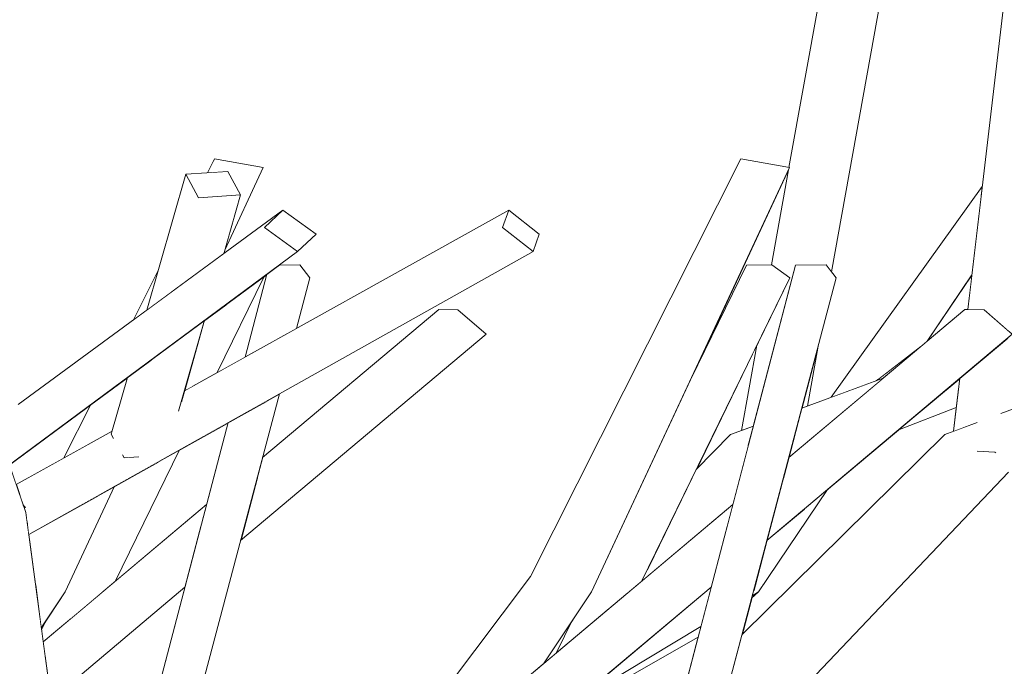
# Model space of a CAD drawing. Extents: x -289599 to -184549, y 66678 to 295474.
# Tile 489 of 656: x -250560 to -250473, y 71855 to 71912. Entities that reach past the tile are written whole.
import ezdxf

# ---------------------------------------------------------------- set-up
doc = ezdxf.new("R2010")
doc.units = 0
doc.header["$MEASUREMENT"] = 0
doc.linetypes.add('Wipeout_Contour', pattern=[1000, 0, -1000])
doc.layers.add('arch drzewa', color=8, linetype='Continuous')
doc.layers.add('Model drzwi', color=8, linetype='Continuous')
doc.layers.add('arch drzewa_Nr_Pióra__4', color=8, linetype='Continuous', lineweight=9)

msp = doc.modelspace()

# ---------------------------------------------------------------- wipeouts: each hides what was drawn before it
at = {"color": 254, "linetype": 'Wipeout_Contour', "lineweight": 0, "ltscale": 1022429.337493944}
msp.add_wipeout([(-250541.332, 71898.348), (-250545.032, 71898.092), (-250543.912, 71896.03), (-250540.211, 71896.287)], dxfattribs=at).dxf.layer = 'arch drzewa'
at = {"color": 254, "linetype": 'Wipeout_Contour', "lineweight": 0, "ltscale": 1022241.230952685}
msp.add_wipeout([(-250492.042, 71898.494), (-250500.639, 71880.084), (-250495.728, 71890.098), (-250493.549, 71890.126)], dxfattribs=at).dxf.layer = 'Model drzwi'
at = {"color": 254, "linetype": 'Wipeout_Contour', "lineweight": 0, "ltscale": 1278004.490269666}
msp.add_wipeout([(-250542.259, 71880.659), (-250539.809, 71882.023), (-250537.905, 71889.298), (-250538.261, 71889.034), (-250538.187, 71888.981)], dxfattribs=at).dxf.layer = 'Model drzwi'
at = {"color": 254, "linetype": 'Wipeout_Contour', "lineweight": 0, "ltscale": 1277709.738636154}
msp.add_wipeout([(-250476.657, 71888.162), (-250479.839, 71883.431), (-250476.538, 71886.207), (-250476.281, 71886.201), (-250475.931, 71889.179)], dxfattribs=at).dxf.layer = 'Model drzwi'
at = {"color": 254, "linetype": 'Wipeout_Contour', "lineweight": 0, "ltscale": 1789302.258807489}
msp.add_wipeout([(-250559.357, 71873.42), (-250560.54, 71872.545), (-250559.944, 71870.808), (-250555.742, 71873.149), (-250553.376, 71877.847), (-250559.28, 71873.477), (-250559.274, 71873.426)], dxfattribs=at).dxf.layer = 'Model drzwi'
at = {"color": 254, "linetype": 'Wipeout_Contour', "lineweight": 0, "ltscale": 1022406.808292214}
msp.add_wipeout([(-250545.583, 71873.865), (-250551.24, 71862.299), (-250543.203, 71869.055), (-250541.319, 71876.255)], dxfattribs=at).dxf.layer = 'Model drzwi'
at = {"color": 254, "linetype": 'Wipeout_Contour', "lineweight": 0, "ltscale": 1789193.039670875}
msp.add_wipeout([(-250556.769, 71850.998), (-250555.091, 71838.518), (-250550.314, 71829.413), (-250544.555, 71834.589), (-250549.561, 71844.764), (-250545.107, 71861.781), (-250555.955, 71852.662)], dxfattribs=at).dxf.layer = 'Model drzwi'
at = {"color": 254, "linetype": 'Wipeout_Contour', "lineweight": 0, "ltscale": 766828.014082}
msp.add_wipeout([(-250557.741, 71858.223), (-250557.715, 71858.029), (-250557.285, 71858.905)], dxfattribs=at).dxf.layer = 'Model drzwi'
at = {"color": 254, "linetype": 'Wipeout_Contour', "lineweight": 0, "ltscale": 1533347.973453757}
msp.add_wipeout([(-250510.224, 71851.578), (-250512.857, 71846.195), (-250509.112, 71839.057), (-250504.354, 71849.532), (-250501.25, 71852.593), (-250499.994, 71857.393)], dxfattribs=at).dxf.layer = 'Model drzwi'

# ---------------------------------------------------------------- next in the draw order: wipeouts: each hides what was drawn before it
at = {"color": 254, "linetype": 'Wipeout_Contour', "lineweight": 0, "ltscale": 1789311.969255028}
msp.add_wipeout([(-250577.117, 71860.988), (-250576.939, 71860.407), (-250535.216, 71891.288), (-250538.122, 71893.405), (-250561.241, 71874.186), (-250561.837, 71873.257), (-250562.403, 71873.22)], dxfattribs=at).dxf.layer = 'arch drzewa'
at = {"color": 254, "linetype": 'Wipeout_Contour', "lineweight": 0, "ltscale": 766625.347203}
msp.add_wipeout([(-250476.656, 71888.162), (-250475.931, 71889.179), (-250475.923, 71889.252)], dxfattribs=at).dxf.layer = 'arch drzewa'
at = {"color": 254, "linetype": 'Wipeout_Contour', "lineweight": 0, "ltscale": 1022230.626261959}
msp.add_wipeout([(-250500.167, 71872.135), (-250497.143, 71875.214), (-250496.168, 71875.574), (-250494.82, 71883.065)], dxfattribs=at).dxf.layer = 'Model drzwi'

# ---------------------------------------------------------------- next in the draw order: wipeouts: each hides what was drawn before it
at = {"color": 254, "linetype": 'Wipeout_Contour', "lineweight": 0, "ltscale": 766837.242009}
msp.add_wipeout([(-250561.241, 71874.186), (-250538.122, 71893.405), (-250560.593, 71876.624)], dxfattribs=at).dxf.layer = 'arch drzewa'
at = {"color": 254, "linetype": 'Wipeout_Contour', "lineweight": 0, "ltscale": 766847.734413}
msp.add_wipeout([(-250559.28, 71873.477), (-250559.357, 71873.42), (-250559.274, 71873.426)], dxfattribs=at).dxf.layer = 'arch drzewa'
at = {"color": 254, "linetype": 'Wipeout_Contour', "lineweight": 0, "ltscale": 1533694.727405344}
msp.add_wipeout([(-250565.71, 71866.66), (-250566.256, 71866.765), (-250557.799, 71820.83), (-250563.892, 71868.841), (-250564.637, 71868.349), (-250564.568, 71867.782)], dxfattribs=at).dxf.layer = 'arch drzewa'
at = {"color": 254, "linetype": 'Wipeout_Contour', "lineweight": 0, "ltscale": 2555307.952757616}
msp.add_wipeout([(-250496.054, 71847.345), (-250497.787, 71843.53), (-250494.807, 71837.724), (-250488.689, 71843.223), (-250479.005, 71848.561), (-250471.117, 71854.609), (-250450.881, 71875.214), (-250449.907, 71875.574), (-250448.902, 71881.158), (-250472.717, 71871.893)], dxfattribs=at).dxf.layer = 'Model drzwi'

# ---------------------------------------------------------------- next in the draw order: wipeouts: each hides what was drawn before it
at = {"color": 254, "linetype": 'Wipeout_Contour', "lineweight": 0, "ltscale": 1278054.987278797}
msp.add_wipeout([(-250559.742, 71877.274), (-250560.593, 71876.624), (-250538.122, 71893.405), (-250536.49, 71894.93), (-250559.738, 71877.435)], dxfattribs=at).dxf.layer = 'arch drzewa'
at = {"color": 254, "linetype": 'Wipeout_Contour', "lineweight": 0, "ltscale": 1022440.186509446}
msp.add_wipeout([(-250566.297, 71866.772), (-250561.853, 71820.521), (-250557.799, 71820.83), (-250566.256, 71866.765)], dxfattribs=at).dxf.layer = 'arch drzewa'
at = {"color": 254, "linetype": 'Wipeout_Contour', "lineweight": 0, "ltscale": 2044361.275322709}
msp.add_wipeout([(-250496.131, 71857.641), (-250478.31, 71875.214), (-250477.538, 71875.502), (-250477.294, 71877.575), (-250482.421, 71875.587), (-250488.628, 71870.37), (-250494.683, 71861.37), (-250495.289, 71860.829)], dxfattribs=at).dxf.layer = 'Model drzwi'

# ---------------------------------------------------------------- next in the draw order: wipeouts: each hides what was drawn before it
at = {"color": 254, "linetype": 'Wipeout_Contour', "lineweight": 0, "ltscale": 766835.276533}
msp.add_wipeout([(-250559.763, 71877.847), (-250559.738, 71877.435), (-250536.49, 71894.93)], dxfattribs=at).dxf.layer = 'arch drzewa'
at = {"color": 254, "linetype": 'Wipeout_Contour', "lineweight": 0, "ltscale": 1022237.334209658}
msp.add_wipeout([(-250506.23, 71861.248), (-250504.979, 71862.299), (-250491.926, 71888.981), (-250493.515, 71890.126)], dxfattribs=at).dxf.layer = 'arch drzewa'
at = {"color": 254, "linetype": 'Wipeout_Contour', "lineweight": 0, "ltscale": 1533678.828133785}
msp.add_wipeout([(-250563.083, 71868.76), (-250563.892, 71868.841), (-250552.733, 71820.978), (-250559.104, 71868.361), (-250562.689, 71868.72), (-250562.968, 71868.702)], dxfattribs=at).dxf.layer = 'arch drzewa'
at = {"color": 254, "linetype": 'Wipeout_Contour', "lineweight": 0, "ltscale": 3066099.083994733}
msp.add_wipeout([(-250481.601, 71812.296), (-250478.043, 71805.61), (-250458.092, 71849.532), (-250432.049, 71875.214), (-250431.276, 71875.502), (-250431.033, 71877.575), (-250439.347, 71874.351), (-250440.05, 71873.812), (-250448.421, 71861.37), (-250451.378, 71858.731), (-250464.184, 71851.452), (-250467.901, 71847.345)], dxfattribs=at).dxf.layer = 'Model drzwi'

# ---------------------------------------------------------------- next in the draw order: wipeouts: each hides what was drawn before it
at = {"color": 254, "linetype": 'Wipeout_Contour', "lineweight": 0, "ltscale": 1022398.532728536}
msp.add_wipeout([(-250535.216, 71891.288), (-250533.584, 71892.813), (-250536.49, 71894.93), (-250538.122, 71893.405)], dxfattribs=at).dxf.layer = 'arch drzewa'
at = {"color": 254, "linetype": 'Wipeout_Contour', "lineweight": 0, "ltscale": 766682.230287}
msp.add_wipeout([(-250507.846, 71859.889), (-250506.23, 71861.248), (-250493.515, 71890.126)], dxfattribs=at).dxf.layer = 'arch drzewa'
at = {"color": 254, "linetype": 'Wipeout_Contour', "lineweight": 0, "ltscale": 1278009.934809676}
msp.add_wipeout([(-250541.222, 71886.843), (-250544.493, 71879.414), (-250542.259, 71880.659), (-250538.187, 71888.981), (-250538.261, 71889.034)], dxfattribs=at).dxf.layer = 'arch drzewa'
at = {"color": 254, "linetype": 'Wipeout_Contour', "lineweight": 0, "ltscale": 766563.14434}
msp.add_wipeout([(-250450.881, 71875.214), (-250476.102, 71849.532), (-250467.901, 71847.345)], dxfattribs=at).dxf.layer = 'arch drzewa'
at = {"color": 254, "linetype": 'Wipeout_Contour', "lineweight": 0, "ltscale": 766809.994895}
msp.add_wipeout([(-250563.892, 71868.841), (-250557.799, 71820.83), (-250552.733, 71820.978)], dxfattribs=at).dxf.layer = 'arch drzewa'

# ---------------------------------------------------------------- next in the draw order: wipeouts: each hides what was drawn before it
at = {"color": 254, "linetype": 'Wipeout_Contour', "lineweight": 0, "ltscale": 1022245.098234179}
msp.add_wipeout([(-250508.93, 71858.978), (-250507.846, 71859.889), (-250493.515, 71890.126), (-250495.728, 71890.098)], dxfattribs=at).dxf.layer = 'arch drzewa'
at = {"color": 254, "linetype": 'Wipeout_Contour', "lineweight": 0, "ltscale": 1022413.360184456}
msp.add_wipeout([(-250541.392, 71886.717), (-250544.983, 71879.141), (-250544.493, 71879.414), (-250541.222, 71886.843)], dxfattribs=at).dxf.layer = 'arch drzewa'
at = {"color": 254, "linetype": 'Wipeout_Contour', "lineweight": 0, "ltscale": 1022417.388037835}
msp.add_wipeout([(-250547.38, 71872.857), (-250552.491, 71861.248), (-250551.24, 71862.299), (-250545.583, 71873.864)], dxfattribs=at).dxf.layer = 'arch drzewa'
at = {"color": 254, "linetype": 'Wipeout_Contour', "lineweight": 0, "ltscale": 766847.923096}
msp.add_wipeout([(-250561.222, 71872.04), (-250559.104, 71868.361), (-250560.54, 71872.545)], dxfattribs=at).dxf.layer = 'arch drzewa'

# ---------------------------------------------------------------- next in the draw order: wipeouts: each hides what was drawn before it
at = {"color": 254, "linetype": 'Wipeout_Contour', "lineweight": 0, "ltscale": 1533380.919760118}
msp.add_wipeout([(-250512.431, 71856.035), (-250508.93, 71858.978), (-250495.728, 71890.098), (-250500.639, 71880.083), (-250509.377, 71861.37), (-250511.024, 71858.905)], dxfattribs=at).dxf.layer = 'arch drzewa'
at = {"color": 254, "linetype": 'Wipeout_Contour', "lineweight": 0, "ltscale": 1022414.822630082}
msp.add_wipeout([(-250545.151, 71879.048), (-250544.983, 71879.141), (-250541.392, 71886.717), (-250543.374, 71885.25)], dxfattribs=at).dxf.layer = 'arch drzewa'
at = {"color": 254, "linetype": 'Wipeout_Contour', "lineweight": 0, "ltscale": 1022421.589215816}
msp.add_wipeout([(-250554.108, 71859.889), (-250552.491, 71861.248), (-250547.38, 71872.857), (-250548.172, 71872.413)], dxfattribs=at).dxf.layer = 'arch drzewa'
at = {"color": 254, "linetype": 'Wipeout_Contour', "lineweight": 0, "ltscale": 1789311.624654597}
msp.add_wipeout([(-250559.699, 71868.916), (-250562.689, 71868.72), (-250559.104, 71868.361), (-250561.222, 71872.04), (-250561.911, 71871.53), (-250559.744, 71869.41), (-250559.768, 71869.394)], dxfattribs=at).dxf.layer = 'arch drzewa'

# ---------------------------------------------------------------- next in the draw order: wipeouts: each hides what was drawn before it
at = {"color": 254, "linetype": 'Wipeout_Contour', "lineweight": 0, "ltscale": 766657.380232}
msp.add_wipeout([(-250499.155, 71846.195), (-250487.853, 71888.981), (-250488.742, 71890.126)], dxfattribs=at).dxf.layer = 'arch drzewa'
at = {"color": 254, "linetype": 'Wipeout_Contour', "lineweight": 0, "ltscale": 1022425.184462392}
msp.add_wipeout([(-250555.192, 71858.978), (-250554.108, 71859.889), (-250548.172, 71872.413), (-250549.904, 71871.442)], dxfattribs=at).dxf.layer = 'arch drzewa'
at = {"color": 254, "linetype": 'Wipeout_Contour', "lineweight": 0, "ltscale": 766842.796706}
msp.add_wipeout([(-250559.322, 71868.997), (-250559.317, 71868.98), (-250559.128, 71868.807)], dxfattribs=at).dxf.layer = 'arch drzewa'
at = {"color": 254, "linetype": 'Wipeout_Contour', "lineweight": 0, "ltscale": 1022272.327901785}
msp.add_wipeout([(-250519.576, 71850.029), (-250513.594, 71855.058), (-250509.377, 71861.37), (-250514.735, 71862.715)], dxfattribs=at).dxf.layer = 'arch drzewa'

# ---------------------------------------------------------------- next in the draw order: wipeouts: each hides what was drawn before it
at = {"color": 254, "linetype": 'Wipeout_Contour', "lineweight": 0, "ltscale": 766653.897736}
msp.add_wipeout([(-250488.742, 71890.126), (-250499.475, 71845.875), (-250499.155, 71846.195)], dxfattribs=at).dxf.layer = 'arch drzewa'
at = {"color": 254, "linetype": 'Wipeout_Contour', "lineweight": 0, "ltscale": 1789256.346028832}
msp.add_wipeout([(-250557.285, 71858.905), (-250557.715, 71858.029), (-250557.573, 71856.976), (-250555.192, 71858.978), (-250549.904, 71871.442), (-250551.302, 71870.658), (-250555.639, 71861.37)], dxfattribs=at).dxf.layer = 'arch drzewa'
at = {"color": 254, "linetype": 'Wipeout_Contour', "lineweight": 0, "ltscale": 766842.682244}
msp.add_wipeout([(-250559.128, 71868.807), (-250559.317, 71868.98), (-250559.266, 71868.833)], dxfattribs=at).dxf.layer = 'arch drzewa'
at = {"color": 254, "linetype": 'Wipeout_Contour', "lineweight": 0, "ltscale": 1277869.904930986}
msp.add_wipeout([(-250514.735, 71862.715), (-250529.444, 71843.223), (-250527.284, 71842.425), (-250527.146, 71843.665), (-250519.576, 71850.029)], dxfattribs=at).dxf.layer = 'arch drzewa'

# ---------------------------------------------------------------- next in the draw order: wipeouts: each hides what was drawn before it
at = {"color": 254, "linetype": 'Wipeout_Contour', "lineweight": 0, "ltscale": 766661.18174}
msp.add_wipeout([(-250499.475, 71845.875), (-250488.742, 71890.126), (-250491.434, 71890.098)], dxfattribs=at).dxf.layer = 'arch drzewa'
at = {"color": 254, "linetype": 'Wipeout_Contour', "lineweight": 0, "ltscale": 766842.657761}
msp.add_wipeout([(-250559.128, 71868.807), (-250559.266, 71868.833), (-250559.236, 71868.745)], dxfattribs=at).dxf.layer = 'arch drzewa'
at = {"color": 254, "linetype": 'Wipeout_Contour', "lineweight": 0, "ltscale": 766829.285134}
msp.add_wipeout([(-250555.639, 71861.37), (-250558.252, 71862.026), (-250557.741, 71858.223)], dxfattribs=at).dxf.layer = 'arch drzewa'

# ---------------------------------------------------------------- next in the draw order: wipeouts: each hides what was drawn before it
at = {"color": 254, "linetype": 'Wipeout_Contour', "lineweight": 0, "ltscale": 1277780.514442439}
msp.add_wipeout([(-250483.652, 71926.05), (-250490.122, 71890.112), (-250488.742, 71890.126), (-250488.263, 71889.509), (-250481.778, 71925.527)], dxfattribs=at).dxf.layer = 'arch drzewa'
at = {"color": 254, "linetype": 'Wipeout_Contour', "lineweight": 0, "ltscale": 1533318.546068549}
msp.add_wipeout([(-250503.299, 71844.764), (-250502.884, 71844.884), (-250502.978, 71845.083), (-250502.883, 71844.885), (-250499.475, 71845.875), (-250491.434, 71890.098)], dxfattribs=at).dxf.layer = 'arch drzewa'

# ---------------------------------------------------------------- next in the draw order: wipeouts: each hides what was drawn before it
at = {"color": 254, "linetype": 'Wipeout_Contour', "lineweight": 0, "ltscale": 766688.582149}
msp.add_wipeout([(-250509.377, 71861.37), (-250491.958, 71898.674), (-250496.234, 71899.452)], dxfattribs=at).dxf.layer = 'arch drzewa'

# ---------------------------------------------------------------- next in the draw order: wipeouts: each hides what was drawn before it
at = {"color": 254, "linetype": 'Wipeout_Contour', "lineweight": 0, "ltscale": 766698.332396}
msp.add_wipeout([(-250496.234, 71899.452), (-250514.735, 71862.715), (-250509.377, 71861.37)], dxfattribs=at).dxf.layer = 'arch drzewa'
at = {"color": 254, "linetype": 'Wipeout_Contour', "lineweight": 0, "ltscale": 1022178.994972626}
msp.add_wipeout([(-250492.519, 71871.316), (-250493.951, 71865.895), (-250472.375, 71884.032), (-250474.848, 71886.17)], dxfattribs=at).dxf.layer = 'arch drzewa'
at = {"color": 254, "linetype": 'Wipeout_Contour', "lineweight": 0, "ltscale": 766652.336652}
msp.add_wipeout([(-250495.233, 71861.04), (-250495.289, 71860.829), (-250494.683, 71861.37)], dxfattribs=at).dxf.layer = 'arch drzewa'

# ---------------------------------------------------------------- next in the draw order: wipeouts: each hides what was drawn before it
at = {"color": 254, "linetype": 'Wipeout_Contour', "lineweight": 0, "ltscale": 1022184.030271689}
msp.add_wipeout([(-250492.024, 71873.189), (-250492.519, 71871.316), (-250474.848, 71886.17), (-250476.538, 71886.207)], dxfattribs=at).dxf.layer = 'arch drzewa'
at = {"color": 254, "linetype": 'Wipeout_Contour', "lineweight": 0, "ltscale": 1533404.555815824}
msp.add_wipeout([(-250527.35, 71842.037), (-250526.942, 71841.684), (-250525.118, 71841.624), (-250523.26, 71841.258), (-250498.845, 71861.781), (-250497.43, 71867.188)], dxfattribs=at).dxf.layer = 'arch drzewa'
at = {"color": 254, "linetype": 'Wipeout_Contour', "lineweight": 0, "ltscale": 766652.600449}
msp.add_wipeout([(-250495.115, 71861.489), (-250495.233, 71861.04), (-250494.683, 71861.37)], dxfattribs=at).dxf.layer = 'arch drzewa'

# ---------------------------------------------------------------- next in the draw order: wipeouts: each hides what was drawn before it
at = {"color": 254, "linetype": 'Wipeout_Contour', "lineweight": 0, "ltscale": 766649.578416}
msp.add_wipeout([(-250492.024, 71873.189), (-250483.716, 71880.173), (-250490.878, 71877.528)], dxfattribs=at).dxf.layer = 'arch drzewa'
at = {"color": 254, "linetype": 'Wipeout_Contour', "lineweight": 0, "ltscale": 1022163.911998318}
msp.add_wipeout([(-250479.372, 71878.15), (-250482.421, 71875.587), (-250477.294, 71877.575), (-250477.094, 71879.284)], dxfattribs=at).dxf.layer = 'arch drzewa'
at = {"color": 254, "linetype": 'Wipeout_Contour', "lineweight": 0, "ltscale": 766647.587436}
msp.add_wipeout([(-250494.683, 71861.37), (-250488.628, 71870.37), (-250490.516, 71868.783)], dxfattribs=at).dxf.layer = 'arch drzewa'
at = {"color": 254, "linetype": 'Wipeout_Contour', "lineweight": 0, "ltscale": 1533412.309341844}
msp.add_wipeout([(-250527.528, 71842.041), (-250527.35, 71842.037), (-250497.43, 71867.188), (-250496.941, 71869.055), (-250527.146, 71843.665), (-250527.284, 71842.425)], dxfattribs=at).dxf.layer = 'arch drzewa'

# ---------------------------------------------------------------- next in the draw order: linework, layer by layer
at = {"layer": 'arch drzewa_Nr_Pióra__4', "linetype": 'Continuous'}
msp.add_line((-250529.444, 71843.223), (-250514.735, 71862.715), dxfattribs=at)

# ---------------------------------------------------------------- next in the draw order: wipeouts: each hides what was drawn before it
at = {"color": 254, "linetype": 'Wipeout_Contour', "lineweight": 0, "ltscale": 1789205.048352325}
msp.add_wipeout([(-250549.849, 71873.212), (-250558.996, 71867.558), (-250558.844, 71866.43), (-250514.504, 71891.288), (-250517.176, 71893.405), (-250548.273, 71874.186), (-250549.193, 71873.257)], dxfattribs=at).dxf.layer = 'arch drzewa'
at = {"color": 254, "linetype": 'Wipeout_Contour', "lineweight": 0, "ltscale": 766655.747032}
msp.add_wipeout([(-250489.439, 71882.976), (-250490.878, 71877.528), (-250490.387, 71877.709)], dxfattribs=at).dxf.layer = 'arch drzewa'
at = {"color": 254, "linetype": 'Wipeout_Contour', "lineweight": 0, "ltscale": 766620.897777}
msp.add_wipeout([(-250476.992, 71880.151), (-250479.372, 71878.15), (-250477.094, 71879.284)], dxfattribs=at).dxf.layer = 'arch drzewa'
at = {"color": 254, "linetype": 'Wipeout_Contour', "lineweight": 0, "ltscale": 1277789.51909272}
msp.add_wipeout([(-250504.979, 71862.299), (-250496.941, 71869.055), (-250495.589, 71874.221), (-250497.143, 71875.214), (-250504.772, 71862.723)], dxfattribs=at).dxf.layer = 'arch drzewa'
at = {"color": 254, "linetype": 'Wipeout_Contour', "lineweight": 0, "ltscale": 1022201.33264726}
msp.add_wipeout([(-250493.951, 71865.895), (-250495.115, 71861.489), (-250494.683, 71861.37), (-250490.516, 71868.783)], dxfattribs=at).dxf.layer = 'arch drzewa'
at = {"color": 254, "linetype": 'Wipeout_Contour', "lineweight": 0, "ltscale": 766697.807904}
msp.add_wipeout([(-250511.024, 71858.905), (-250513.594, 71855.058), (-250512.431, 71856.035)], dxfattribs=at).dxf.layer = 'arch drzewa'
at = {"color": 254, "linetype": 'Wipeout_Contour', "lineweight": 0, "ltscale": 1277795.106534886}
msp.add_wipeout([(-250510.224, 71851.578), (-250499.994, 71857.393), (-250499.748, 71858.333), (-250509.527, 71852.467), (-250510.097, 71851.838)], dxfattribs=at).dxf.layer = 'arch drzewa'

# ---------------------------------------------------------------- next in the draw order: linework, layer by layer
at = {"layer": 'arch drzewa_Nr_Pióra__4', "linetype": 'Continuous'}
msp.add_line((-250512.431, 71856.035), (-250511.024, 71858.905), dxfattribs=at)

# ---------------------------------------------------------------- next in the draw order: wipeouts: each hides what was drawn before it
at = {"color": 254, "linetype": 'Wipeout_Contour', "lineweight": 0, "ltscale": 766791.82157}
msp.add_wipeout([(-250548.273, 71874.186), (-250517.176, 71893.405), (-250546.703, 71876.624)], dxfattribs=at).dxf.layer = 'arch drzewa'
at = {"color": 254, "linetype": 'Wipeout_Contour', "lineweight": 0, "ltscale": 2556113.478967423}
msp.add_wipeout([(-250559.453, 71869.378), (-250559.322, 71868.997), (-250559.128, 71868.807), (-250559.236, 71868.745), (-250559.104, 71868.361), (-250558.996, 71867.558), (-250549.849, 71873.212), (-250550.462, 71873.169), (-250550.594, 71873.412), (-250550.313, 71874.573)], dxfattribs=at).dxf.layer = 'arch drzewa'
at = {"color": 254, "linetype": 'Wipeout_Contour', "lineweight": 0, "ltscale": 766677.309197}
msp.add_wipeout([(-250500.167, 71872.135), (-250504.772, 71862.723), (-250497.143, 71875.214)], dxfattribs=at).dxf.layer = 'arch drzewa'
at = {"color": 254, "linetype": 'Wipeout_Contour', "lineweight": 0, "ltscale": 1022232.418314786}
msp.add_wipeout([(-250508.262, 71853.866), (-250509.527, 71852.467), (-250499.748, 71858.333), (-250498.845, 71861.781)], dxfattribs=at).dxf.layer = 'arch drzewa'

# ---------------------------------------------------------------- next in the draw order: linework, layer by layer
at = {"layer": 'arch drzewa_Nr_Pióra__4', "linetype": 'Continuous'}
for p, q in [((-250513.594, 71855.058), (-250509.377, 71861.37)), ((-250509.527, 71852.467), (-250499.748, 71858.333)), ((-250510.224, 71851.578), (-250499.994, 71857.393))]:
    msp.add_line(p, q, dxfattribs=at)

# ---------------------------------------------------------------- next in the draw order: wipeouts: each hides what was drawn before it
at = {"color": 254, "linetype": 'Wipeout_Contour', "lineweight": 0, "ltscale": 1277976.272668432}
msp.add_wipeout([(-250546.703, 71876.624), (-250517.176, 71893.405), (-250516.635, 71894.93), (-250545.437, 71878.049), (-250545.659, 71877.274)], dxfattribs=at).dxf.layer = 'arch drzewa'
at = {"color": 254, "linetype": 'Wipeout_Contour', "lineweight": 0, "ltscale": 766668.660004}
msp.add_wipeout([(-250495.135, 71875.956), (-250497.143, 71875.214), (-250495.589, 71874.221)], dxfattribs=at).dxf.layer = 'arch drzewa'
at = {"color": 254, "linetype": 'Wipeout_Contour', "lineweight": 0, "ltscale": 1022445.632670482}
msp.add_wipeout([(-250551.104, 71874.728), (-250559.583, 71869.758), (-250559.453, 71869.378), (-250550.313, 71874.573)], dxfattribs=at).dxf.layer = 'arch drzewa'

# ---------------------------------------------------------------- next in the draw order: wipeouts: each hides what was drawn before it
at = {"color": 254, "linetype": 'Wipeout_Contour', "lineweight": 0, "ltscale": 3322255.244747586}
msp.add_wipeout([(-250496.168, 71875.574), (-250495.135, 71875.956), (-250491.434, 71890.098), (-250490.122, 71890.112), (-250483.652, 71926.05), (-250487.049, 71926.226), (-250492.008, 71898.683), (-250491.958, 71898.674), (-250492.042, 71898.494), (-250493.549, 71890.126), (-250493.515, 71890.126), (-250491.926, 71888.981), (-250494.82, 71883.065)], dxfattribs=at).dxf.layer = 'arch drzewa'
at = {"color": 254, "linetype": 'Wipeout_Contour', "lineweight": 0, "ltscale": 766789.502005}
msp.add_wipeout([(-250545.437, 71878.049), (-250516.635, 71894.93), (-250545.151, 71879.048)], dxfattribs=at).dxf.layer = 'arch drzewa'
at = {"color": 254, "linetype": 'Wipeout_Contour', "lineweight": 0, "ltscale": 1533666.930278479}
msp.add_wipeout([(-250559.944, 71870.808), (-250559.583, 71869.758), (-250551.104, 71874.728), (-250551.386, 71874.868), (-250551.583, 71875.231), (-250551.503, 71875.51)], dxfattribs=at).dxf.layer = 'arch drzewa'

# ---------------------------------------------------------------- next in the draw order: linework, layer by layer
at = {"layer": 'arch drzewa_Nr_Pióra__4', "linetype": 'Continuous'}
for p, q in [((-250492.008, 71898.683), (-250487.049, 71926.226)), ((-250491.958, 71898.674), (-250496.234, 71899.452)), ((-250493.549, 71890.126), (-250492.042, 71898.494)), ((-250536.49, 71894.93), (-250533.584, 71892.813)), ((-250533.584, 71892.813), (-250535.216, 71891.288)), ((-250500.639, 71880.083), (-250495.728, 71890.098)), ((-250493.515, 71890.126), (-250495.728, 71890.098)), ((-250491.926, 71888.981), (-250493.515, 71890.126)), ((-250488.742, 71890.126), (-250491.434, 71890.098)), ((-250490.387, 71877.709), (-250489.439, 71882.976)), ((-250559.274, 71873.426), (-250559.357, 71873.42)), ((-250559.279, 71873.478), (-250559.274, 71873.426))]:
    msp.add_line(p, q, dxfattribs=at)

# ---------------------------------------------------------------- next in the draw order: wipeouts: each hides what was drawn before it
at = {"color": 254, "linetype": 'Wipeout_Contour', "lineweight": 0, "ltscale": 1022425.665998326}
msp.add_wipeout([(-250543.912, 71896.03), (-250546.288, 71887.738), (-250541.695, 71891.11), (-250540.211, 71896.287)], dxfattribs=at).dxf.layer = 'arch drzewa'
at = {"color": 254, "linetype": 'Wipeout_Contour', "lineweight": 0, "ltscale": 1277718.049627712}
msp.add_wipeout([(-250475.108, 71896.189), (-250484.171, 71880.069), (-250480.405, 71882.956), (-250479.839, 71883.431), (-250475.923, 71889.252)], dxfattribs=at).dxf.layer = 'arch drzewa'
at = {"color": 254, "linetype": 'Wipeout_Contour', "lineweight": 0, "ltscale": 1022321.410103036}
msp.add_wipeout([(-250514.504, 71891.288), (-250513.963, 71892.813), (-250516.635, 71894.93), (-250517.176, 71893.405)], dxfattribs=at).dxf.layer = 'arch drzewa'
at = {"color": 254, "linetype": 'Wipeout_Contour', "lineweight": 0, "ltscale": 1022388.500757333}
msp.add_wipeout([(-250536.486, 71883.874), (-250535.287, 71884.542), (-250534.114, 71888.981), (-250535.004, 71890.126)], dxfattribs=at).dxf.layer = 'arch drzewa'
at = {"color": 254, "linetype": 'Wipeout_Contour', "lineweight": 0, "ltscale": 1789239.15155332}
msp.add_wipeout([(-250547.977, 71881.843), (-250550.462, 71873.169), (-250549.193, 71873.257), (-250548.273, 71874.186), (-250546.703, 71876.624), (-250545.659, 71877.274), (-250543.374, 71885.25)], dxfattribs=at).dxf.layer = 'arch drzewa'
at = {"color": 254, "linetype": 'Wipeout_Contour', "lineweight": 0, "ltscale": 766620.366599}
msp.add_wipeout([(-250496.054, 71847.345), (-250472.717, 71871.893), (-250478.31, 71875.214)], dxfattribs=at).dxf.layer = 'arch drzewa'
at = {"color": 254, "linetype": 'Wipeout_Contour', "lineweight": 0, "ltscale": 766824.669912}
msp.add_wipeout([(-250555.639, 71861.37), (-250551.302, 71870.658), (-250552.705, 71869.872)], dxfattribs=at).dxf.layer = 'arch drzewa'

# ---------------------------------------------------------------- next in the draw order: linework, layer by layer
at = {"layer": 'arch drzewa_Nr_Pióra__4', "linetype": 'Continuous'}
for p, q in [((-250517.176, 71893.405), (-250516.635, 71894.93)), ((-250516.635, 71894.93), (-250513.963, 71892.813)), ((-250514.504, 71891.288), (-250517.176, 71893.405)), ((-250513.963, 71892.813), (-250514.504, 71891.288))]:
    msp.add_line(p, q, dxfattribs=at)

# ---------------------------------------------------------------- next in the draw order: wipeouts: each hides what was drawn before it
at = {"color": 254, "linetype": 'Wipeout_Contour', "lineweight": 0, "ltscale": 1533634.970850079}
msp.add_wipeout([(-250542.915, 71898.239), (-250541.332, 71898.348), (-250540.211, 71896.287), (-250541.604, 71891.425), (-250538.22, 71898.674), (-250542.496, 71899.452)], dxfattribs=at).dxf.layer = 'arch drzewa'
at = {"color": 254, "linetype": 'Wipeout_Contour', "lineweight": 0, "ltscale": 1022435.648179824}
msp.add_wipeout([(-250548.455, 71886.147), (-250546.288, 71887.738), (-250543.912, 71896.03), (-250545.032, 71898.092)], dxfattribs=at).dxf.layer = 'arch drzewa'
at = {"color": 254, "linetype": 'Wipeout_Contour', "lineweight": 0, "ltscale": 1277728.751274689}
msp.add_wipeout([(-250488.293, 71878.482), (-250484.332, 71879.945), (-250484.171, 71880.069), (-250475.108, 71896.189), (-250475.009, 71897.028)], dxfattribs=at).dxf.layer = 'arch drzewa'
at = {"color": 254, "linetype": 'Wipeout_Contour', "lineweight": 0, "ltscale": 766792.060952}
msp.add_wipeout([(-250536.526, 71883.852), (-250536.486, 71883.874), (-250535.004, 71890.126)], dxfattribs=at).dxf.layer = 'arch drzewa'
at = {"color": 254, "linetype": 'Wipeout_Contour', "lineweight": 0, "ltscale": 2044863.728004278}
msp.add_wipeout([(-250550.149, 71880.236), (-250551.583, 71875.231), (-250551.386, 71874.868), (-250551.104, 71874.728), (-250550.313, 71874.573), (-250550.594, 71873.412), (-250550.462, 71873.169), (-250547.977, 71881.843)], dxfattribs=at).dxf.layer = 'arch drzewa'
at = {"color": 254, "linetype": 'Wipeout_Contour', "lineweight": 0, "ltscale": 766787.650501}
msp.add_wipeout([(-250537.828, 71878.212), (-250545.416, 71846.195), (-250536.808, 71878.784)], dxfattribs=at).dxf.layer = 'arch drzewa'
at = {"color": 254, "linetype": 'Wipeout_Contour', "lineweight": 0, "ltscale": 1022187.227147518}
msp.add_wipeout([(-250496.131, 71857.641), (-250498.669, 71848.034), (-250496.054, 71847.345), (-250478.31, 71875.214)], dxfattribs=at).dxf.layer = 'arch drzewa'
at = {"color": 254, "linetype": 'Wipeout_Contour', "lineweight": 0, "ltscale": 1022441.042129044}
msp.add_wipeout([(-250558.844, 71866.43), (-250558.252, 71862.026), (-250555.639, 71861.37), (-250552.705, 71869.872)], dxfattribs=at).dxf.layer = 'arch drzewa'

# ---------------------------------------------------------------- next in the draw order: linework, layer by layer
at = {"layer": 'arch drzewa_Nr_Pióra__4', "linetype": 'Continuous'}
for p, q in [((-250488.263, 71889.509), (-250481.778, 71925.527)), ((-250514.735, 71862.715), (-250496.234, 71899.452)), ((-250543.912, 71896.03), (-250545.032, 71898.092)), ((-250541.604, 71891.425), (-250538.22, 71898.674)), ((-250541.332, 71898.348), (-250540.211, 71896.287)), ((-250509.377, 71861.37), (-250491.958, 71898.674)), ((-250540.211, 71896.287), (-250543.912, 71896.03)), ((-250541.695, 71891.11), (-250540.211, 71896.287)), ((-250538.122, 71893.405), (-250536.49, 71894.93)), ((-250535.216, 71891.288), (-250538.122, 71893.405)), ((-250503.299, 71844.764), (-250491.434, 71890.098)), ((-250487.853, 71888.981), (-250488.742, 71890.126)), ((-250504.979, 71862.299), (-250491.926, 71888.981)), ((-250499.155, 71846.195), (-250487.853, 71888.981)), ((-250496.168, 71875.574), (-250494.82, 71883.065)), ((-250497.143, 71875.214), (-250495.135, 71875.956)), ((-250500.167, 71872.135), (-250497.143, 71875.214)), ((-250559.104, 71868.361), (-250560.54, 71872.545)), ((-250494.683, 71861.37), (-250488.628, 71870.37)), ((-250559.128, 71868.807), (-250559.322, 71868.997)), ((-250559.128, 71868.807), (-250559.266, 71868.833)), ((-250559.236, 71868.745), (-250559.128, 71868.807)), ((-250523.268, 71841.252), (-250498.845, 71861.781)), ((-250495.289, 71860.829), (-250494.683, 71861.37)), ((-250495.233, 71861.04), (-250494.683, 71861.37))]:
    msp.add_line(p, q, dxfattribs=at)

# ---------------------------------------------------------------- next in the draw order: wipeouts: each hides what was drawn before it
at = {"color": 254, "linetype": 'Wipeout_Contour', "lineweight": 0, "ltscale": 766823.659086}
msp.add_wipeout([(-250543.114, 71898.225), (-250542.915, 71898.239), (-250542.496, 71899.452)], dxfattribs=at).dxf.layer = 'arch drzewa'
at = {"color": 254, "linetype": 'Wipeout_Contour', "lineweight": 0, "ltscale": 1277994.8260162}
msp.add_wipeout([(-250539.091, 71882.423), (-250536.526, 71883.852), (-250535.004, 71890.126), (-250536.811, 71890.107), (-250537.831, 71889.352)], dxfattribs=at).dxf.layer = 'arch drzewa'
at = {"color": 254, "linetype": 'Wipeout_Contour', "lineweight": 0, "ltscale": 766829.282577}
msp.add_wipeout([(-250549.631, 71885.284), (-250548.455, 71886.147), (-250547.476, 71889.562)], dxfattribs=at).dxf.layer = 'arch drzewa'
at = {"color": 254, "linetype": 'Wipeout_Contour', "lineweight": 0, "ltscale": 2044241.612443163}
msp.add_wipeout([(-250478.31, 71875.214), (-250472.717, 71871.893), (-250448.346, 71884.243), (-250447.937, 71886.514), (-250473.383, 71877.048), (-250473.819, 71873.613), (-250475.382, 71873.737), (-250475.538, 71876.246)], dxfattribs=at).dxf.layer = 'arch drzewa'
at = {"color": 254, "linetype": 'Wipeout_Contour', "lineweight": 0, "ltscale": 766635.942832}
msp.add_wipeout([(-250484.332, 71879.945), (-250483.716, 71880.173), (-250480.405, 71882.956)], dxfattribs=at).dxf.layer = 'arch drzewa'
at = {"color": 254, "linetype": 'Wipeout_Contour', "lineweight": 0, "ltscale": 1022442.335868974}
msp.add_wipeout([(-250555.742, 71873.149), (-250551.503, 71875.51), (-250550.149, 71880.236), (-250553.376, 71877.847)], dxfattribs=at).dxf.layer = 'arch drzewa'
at = {"color": 254, "linetype": 'Wipeout_Contour', "lineweight": 0, "ltscale": 1022382.387500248}
msp.add_wipeout([(-250545.737, 71845.875), (-250545.416, 71846.195), (-250537.828, 71878.212), (-250537.904, 71878.169)], dxfattribs=at).dxf.layer = 'arch drzewa'

# ---------------------------------------------------------------- next in the draw order: linework, layer by layer
at = {"layer": 'arch drzewa_Nr_Pióra__4', "linetype": 'Continuous'}
for p, q in [((-250543.114, 71898.225), (-250542.496, 71899.452)), ((-250538.22, 71898.674), (-250542.496, 71899.452)), ((-250548.455, 71886.147), (-250545.032, 71898.092)), ((-250545.032, 71898.092), (-250541.332, 71898.348)), ((-250535.004, 71890.126), (-250536.811, 71890.107)), ((-250534.114, 71888.981), (-250535.004, 71890.126)), ((-250549.631, 71885.284), (-250547.476, 71889.562)), ((-250484.332, 71879.945), (-250480.405, 71882.956)), ((-250551.583, 71875.231), (-250550.149, 71880.236)), ((-250490.878, 71877.528), (-250483.716, 71880.173)), ((-250555.742, 71873.149), (-250553.376, 71877.847)), ((-250559.944, 71870.808), (-250551.503, 71875.51)), ((-250551.379, 71874.856), (-250551.583, 71875.231)), ((-250496.131, 71857.641), (-250478.31, 71875.214)), ((-250550.462, 71873.169), (-250550.599, 71873.42)), ((-250496.054, 71847.345), (-250472.717, 71871.893))]:
    msp.add_line(p, q, dxfattribs=at)

# ---------------------------------------------------------------- next in the draw order: wipeouts: each hides what was drawn before it
at = {"color": 254, "linetype": 'Wipeout_Contour', "lineweight": 0, "ltscale": 1022400.416975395}
msp.add_wipeout([(-250539.809, 71882.023), (-250539.091, 71882.423), (-250537.831, 71889.352), (-250537.905, 71889.298)], dxfattribs=at).dxf.layer = 'arch drzewa'
at = {"color": 254, "linetype": 'Wipeout_Contour', "lineweight": 0, "ltscale": 766790.303724}
msp.add_wipeout([(-250540.087, 71876.945), (-250545.737, 71845.875), (-250537.904, 71878.169)], dxfattribs=at).dxf.layer = 'arch drzewa'
at = {"color": 254, "linetype": 'Wipeout_Contour', "lineweight": 0, "ltscale": 766605.859806}
msp.add_wipeout([(-250475.382, 71873.737), (-250473.819, 71873.613), (-250473.89, 71873.669)], dxfattribs=at).dxf.layer = 'arch drzewa'

# ---------------------------------------------------------------- next in the draw order: linework, layer by layer
at = {"layer": 'arch drzewa_Nr_Pióra__4', "linetype": 'Continuous'}
msp.add_line((-250538.187, 71888.981), (-250538.261, 71889.034), dxfattribs=at)

# ---------------------------------------------------------------- next in the draw order: wipeouts: each hides what was drawn before it
at = {"color": 254, "linetype": 'Wipeout_Contour', "lineweight": 0, "ltscale": 2299836.47633759}
msp.add_wipeout([(-250472.706, 71883.754), (-250473.89, 71873.669), (-250473.819, 71873.613), (-250473.383, 71877.048), (-250472.729, 71877.291), (-250467.063, 71925.527), (-250467.738, 71926.05), (-250472.646, 71884.266), (-250472.375, 71884.032)], dxfattribs=at).dxf.layer = 'arch drzewa'
at = {"color": 254, "linetype": 'Wipeout_Contour', "lineweight": 0, "ltscale": 1022390.521557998}
msp.add_wipeout([(-250549.561, 71844.764), (-250545.737, 71845.875), (-250540.087, 71876.945), (-250541.319, 71876.255)], dxfattribs=at).dxf.layer = 'arch drzewa'

# ---------------------------------------------------------------- next in the draw order: linework, layer by layer
at = {"layer": 'arch drzewa_Nr_Pióra__4', "linetype": 'Continuous'}
for p, q in [((-250545.661, 71877.268), (-250543.374, 71885.25)), ((-250549.153, 71873.26), (-250550.462, 71873.169))]:
    msp.add_line(p, q, dxfattribs=at)

# ---------------------------------------------------------------- next in the draw order: wipeouts: each hides what was drawn before it
at = {"color": 254, "linetype": 'Wipeout_Contour', "lineweight": 0, "ltscale": 1277710.633644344}
msp.add_wipeout([(-250471.58, 71926.226), (-250476.281, 71886.201), (-250474.848, 71886.17), (-250472.646, 71884.266), (-250467.738, 71926.05)], dxfattribs=at).dxf.layer = 'arch drzewa'
at = {"color": 254, "linetype": 'Wipeout_Contour', "lineweight": 0, "ltscale": 1022354.895407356}
msp.add_wipeout([(-250538.78, 71871.316), (-250540.212, 71865.895), (-250518.636, 71884.032), (-250521.11, 71886.17)], dxfattribs=at).dxf.layer = 'arch drzewa'
at = {"color": 254, "linetype": 'Wipeout_Contour', "lineweight": 0, "ltscale": 1533222.447515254}
msp.add_wipeout([(-250476.992, 71880.151), (-250477.538, 71875.502), (-250475.538, 71876.246), (-250475.382, 71873.737), (-250473.89, 71873.669), (-250472.706, 71883.754)], dxfattribs=at).dxf.layer = 'arch drzewa'
at = {"color": 254, "linetype": 'Wipeout_Contour', "lineweight": 0, "ltscale": 1022412.963182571}
msp.add_wipeout([(-250557.397, 71855.667), (-250556.888, 71851.878), (-250545.107, 71861.781), (-250543.692, 71867.188)], dxfattribs=at).dxf.layer = 'arch drzewa'

# ---------------------------------------------------------------- next in the draw order: linework, layer by layer
at = {"layer": 'arch drzewa_Nr_Pióra__4', "linetype": 'Continuous'}
for p, q in [((-250476.281, 71886.201), (-250471.58, 71926.226)), ((-250488.293, 71878.482), (-250475.009, 71897.028)), ((-250479.839, 71883.431), (-250475.923, 71889.252)), ((-250476.656, 71888.162), (-250475.931, 71889.179)), ((-250492.024, 71873.189), (-250476.538, 71886.207)), ((-250474.848, 71886.17), (-250476.538, 71886.207)), ((-250472.375, 71884.032), (-250474.848, 71886.17)), ((-250473.387, 71877.046), (-250447.937, 71886.514)), ((-250493.951, 71865.895), (-250472.375, 71884.032)), ((-250477.538, 71875.502), (-250476.992, 71880.151)), ((-250482.421, 71875.587), (-250477.294, 71877.575)), ((-250478.31, 71875.214), (-250475.462, 71876.274)), ((-250473.89, 71873.669), (-250475.46, 71873.74)), ((-250473.815, 71873.61), (-250473.89, 71873.669)), ((-250527.154, 71843.659), (-250496.941, 71869.055))]:
    msp.add_line(p, q, dxfattribs=at)

# ---------------------------------------------------------------- next in the draw order: wipeouts: each hides what was drawn before it
at = {"color": 254, "linetype": 'Wipeout_Contour', "lineweight": 0, "ltscale": 1022359.930241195}
msp.add_wipeout([(-250538.286, 71873.189), (-250538.78, 71871.316), (-250521.11, 71886.17), (-250522.799, 71886.207)], dxfattribs=at).dxf.layer = 'arch drzewa'
at = {"color": 254, "linetype": 'Wipeout_Contour', "lineweight": 0, "ltscale": 1022415.707180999}
msp.add_wipeout([(-250557.573, 71856.976), (-250557.397, 71855.667), (-250543.692, 71867.188), (-250543.203, 71869.055)], dxfattribs=at).dxf.layer = 'arch drzewa'

# ---------------------------------------------------------------- next in the draw order: linework, layer by layer
at = {"layer": 'arch drzewa_Nr_Pióra__4', "linetype": 'Continuous'}
for p, q in [((-250559.766, 71877.845), (-250536.49, 71894.93)), ((-250545.151, 71879.048), (-250516.635, 71894.93)), ((-250576.939, 71860.407), (-250535.216, 71891.288)), ((-250558.844, 71866.43), (-250514.504, 71891.288)), ((-250539.809, 71882.023), (-250537.905, 71889.298)), ((-250542.259, 71880.659), (-250538.187, 71888.981)), ((-250535.287, 71884.542), (-250534.114, 71888.981)), ((-250538.286, 71873.189), (-250522.799, 71886.207)), ((-250521.11, 71886.17), (-250522.799, 71886.207)), ((-250518.636, 71884.032), (-250521.11, 71886.17)), ((-250540.212, 71865.895), (-250518.636, 71884.032)), ((-250545.416, 71846.195), (-250536.808, 71878.784)), ((-250549.561, 71844.764), (-250541.319, 71876.255)), ((-250551.24, 71862.299), (-250545.583, 71873.864)), ((-250555.639, 71861.37), (-250551.302, 71870.658)), ((-250557.573, 71856.976), (-250543.203, 71869.055)), ((-250552.733, 71820.978), (-250559.104, 71868.361)), ((-250556.888, 71851.878), (-250545.107, 71861.781)), ((-250557.741, 71858.223), (-250555.639, 71861.37)), ((-250557.715, 71858.029), (-250557.285, 71858.905))]:
    msp.add_line(p, q, dxfattribs=at)

doc.saveas('drawing.dxf')
